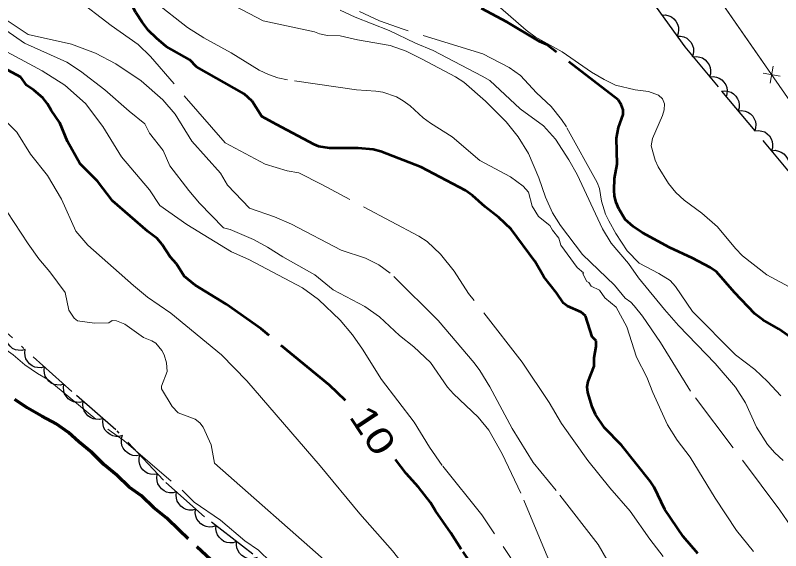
# Model space of a CAD drawing. Extents: x 355726 to 357533, y 5103782 to 5105258.
# Drawn here: x 356878.03 to 356922.2, y 5104127.96 to 5104158.83 of the extents above; entities that cross this region are included whole.
import ezdxf
from ezdxf.enums import TextEntityAlignment as Align

# ---------------------------------------------------------------- set-up
doc = ezdxf.new("R2010")
doc.units = 0
doc.header["$LTSCALE"] = 0.6
for name, pattern in [('DOT_DASHED', [7.7, 5, -1.2, 0.3, -1.2]), ('LONG_DASHED', [7.5, 6, -1.5]), ('MEDIUM_DASHED', [4.5, 3, -1.5])]:
    doc.linetypes.add(name, pattern=pattern)
for name, color, linetype, lineweight in [('1', 7, 'LONG_DASHED', 53), ('2', 7, 'LONG_DASHED', 13), ('37', 7, 'Continuous', 13), ('44', 7, 'Continuous', 25), ('7', 7, 'MEDIUM_DASHED', 70)]:
    doc.layers.add(name, color=color, linetype=linetype, lineweight=lineweight)

msp = doc.modelspace()

# ---------------------------------------------------------------- linework, layer by layer
at = {"layer": '1'}
for points in [[(356895.55, 5104151.28), (356895.28, 5104151.38), (356893.11, 5104152.53), (356892.26, 5104153.01), (356891.69, 5104153.88), (356891.24, 5104154.3), (356888.49, 5104155.86), (356888.09, 5104156.26), (356886.74, 5104157.04), (356886.18, 5104157.51), (356885.72, 5104157.96), (356885.34, 5104158.44), (356884.98, 5104158.99), (356884.69, 5104159.54), (356884.45, 5104159.76), (356883.54, 5104160.24), (356883.17, 5104160.69), (356882.94, 5104160.8), (356881.05, 5104162.21), (356880.05, 5104163.29), (356879.13, 5104164.18), (356877.04, 5104165.88)], [(356922.98, 5104140.13), (356922.08, 5104140.75), (356921.18, 5104141.28), (356920.72, 5104141.63), (356919.54, 5104142.86), (356918.5, 5104144.04), (356918.13, 5104144.29), (356917.11, 5104144.84), (356915.78, 5104145.45), (356914.22, 5104146.29), (356913.68, 5104146.65), (356913.22, 5104147.07), (356912.86, 5104147.68), (356912.71, 5104148.04), (356912.62, 5104148.41), (356912.6, 5104148.75), (356912.62, 5104149.42), (356912.76, 5104150.26), (356912.72, 5104151.76), (356912.84, 5104152.37), (356913.11, 5104153.12), (356913.11, 5104153.38), (356913, 5104153.7), (356912.82, 5104153.96), (356908.68, 5104157.15), (356908.29, 5104157.33), (356906.41, 5104158.45), (356904.94, 5104159.22)], [(356897.08, 5104136.63), (356896.16, 5104137.51), (356892.21, 5104140.75), (356890.19, 5104142.18), (356888.41, 5104143.28), (356887.78, 5104143.79), (356887.33, 5104144.5), (356886.96, 5104144.91), (356886.5, 5104145.62), (356886.21, 5104145.97), (356885.67, 5104146.37), (356883.64, 5104148.13), (356882.77, 5104149.28), (356881.74, 5104150.29), (356881.04, 5104151.55), (356880.6, 5104152.63), (356880.09, 5104153.36), (356879.88, 5104153.74), (356879.62, 5104154.07), (356879.1, 5104154.51), (356878.67, 5104154.8), (356878.34, 5104155.26), (356875.42, 5104156.83)], [(356917.42, 5104127.8), (356916.57, 5104128.79), (356915.51, 5104130.34), (356914.9, 5104131.63), (356914.68, 5104131.98), (356913.02, 5104134.04), (356912.04, 5104135.04), (356911.52, 5104135.82), (356911.32, 5104136.26), (356911.08, 5104137.08), (356911.04, 5104137.42), (356911.09, 5104137.72), (356911.44, 5104138.61), (356911.44, 5104139.09), (356911.56, 5104139.74), (356911.55, 5104140.07), (356911.33, 5104140.3), (356910.93, 5104141.5), (356910.68, 5104141.71), (356909.89, 5104142.07), (356909.66, 5104142.24), (356909.26, 5104142.84), (356908.53, 5104143.76), (356908.01, 5104144.65), (356906.65, 5104146.51), (356905.94, 5104147.17), (356905.14, 5104147.79), (356904.41, 5104148.45), (356904.01, 5104148.73), (356901.45, 5104150.07), (356899.12, 5104150.98), (356898.68, 5104151.09), (356897.81, 5104151.17), (356896.16, 5104151.17), (356895.55, 5104151.28)], [(356925.52, 5104103.84), (356924.73, 5104104.88), (356924.27, 5104105.34), (356923.22, 5104106.09), (356922.24, 5104106.93), (356921.41, 5104107.83), (356919.39, 5104110.21), (356917.99, 5104111.62), (356916.42, 5104112.99), (356915.25, 5104113.88), (356913.74, 5104115.13), (356911.73, 5104117.19), (356910.9, 5104118.26), (356909.24, 5104120.65), (356905.92, 5104124.93), (356903.76, 5104128.05), (356903.17, 5104128.99), (356902.27, 5104130.26), (356901.99, 5104130.75), (356901.29, 5104131.63), (356900.58, 5104132.42), (356899.97, 5104133.23)]]:
    msp.add_lwpolyline(points, dxfattribs=at)
at = {"layer": '2'}
for points in [[(356881.52, 5104146.38), (356880.7, 5104148.23), (356879.88, 5104149.59), (356878.91, 5104150.82), (356878.11, 5104152.09), (356875.96, 5104154.28), (356874.18, 5104155.13), (356873.2, 5104156), (356871.53, 5104157.69), (356868.8, 5104160.08), (356866.93, 5104161.37), (356864.29, 5104163.33), (356857.09, 5104171.08), (356831.98, 5104196.7)], [(356915.43, 5104127.63), (356914.65, 5104128.62), (356913.52, 5104130.25), (356912.35, 5104131.59), (356911.08, 5104133.17), (356909.56, 5104135.3), (356908.85, 5104136.5), (356907.28, 5104138.84), (356904.19, 5104142.79), (356903.36, 5104144.09), (356902.57, 5104145.07), (356901.8, 5104145.79), (356901.31, 5104146.11), (356895.71, 5104149.08), (356894.4, 5104149.75), (356893.72, 5104149.86), (356892.45, 5104150.26), (356890.13, 5104151.48), (356885.82, 5104156.46), (356885.11, 5104157.15), (356883.56, 5104158.24), (356881.45, 5104159.87)], [(356920.64, 5104127.92), (356919.65, 5104129.13), (356918.42, 5104131), (356916.98, 5104133.36), (356916.23, 5104134.34), (356915.68, 5104135.23), (356914.82, 5104137.09), (356914.47, 5104137.97), (356913.88, 5104139.13), (356913.32, 5104140.88), (356912.71, 5104142.01), (356912.06, 5104142.55), (356911.75, 5104142.99), (356911.27, 5104143.22), (356911.14, 5104143.42), (356911.02, 5104143.48), (356910.79, 5104143.93), (356910.82, 5104143.99), (356910.45, 5104144.3), (356909.51, 5104145.59), (356909.4, 5104145.98), (356909.03, 5104146.44), (356908.87, 5104146.72), (356908.23, 5104147.24), (356907.85, 5104147.84), (356907.65, 5104148.63), (356907.34, 5104148.99), (356906.6, 5104149.53), (356904.83, 5104150.46), (356903.24, 5104151.82), (356901.99, 5104152.61), (356901.57, 5104152.93), (356900.81, 5104153.62), (356900.42, 5104153.91), (356900.02, 5104154.13), (356899.23, 5104154.4), (356898.84, 5104154.47), (356897.71, 5104154.54), (356893.73, 5104155.12), (356893.18, 5104155.24), (356892.64, 5104155.42), (356892.1, 5104155.67), (356890.49, 5104156.68), (356888.9, 5104157.53), (356887.97, 5104158.13), (356886.1, 5104159.59)], [(356923.64, 5104128.13), (356922.16, 5104130.3), (356917, 5104137.16), (356915.26, 5104139.97), (356914.22, 5104141.49), (356913.75, 5104142.08), (356913.56, 5104142.29), (356913.23, 5104142.53), (356912.61, 5104143.28), (356910.76, 5104145.04), (356909.5, 5104146.72), (356909.04, 5104147.44), (356908.62, 5104148.34), (356908.25, 5104149.46), (356907.64, 5104150.86), (356907.05, 5104151.83), (356906.35, 5104152.69), (356905.16, 5104153.88), (356903.91, 5104154.98), (356903.43, 5104155.29), (356901.47, 5104156.33), (356900.58, 5104156.76), (356899.66, 5104157.09), (356897.78, 5104157.42), (356896.78, 5104157.65), (356896.04, 5104157.68), (356895.58, 5104157.76), (356895.3, 5104157.88), (356892.34, 5104158.51), (356890.68, 5104159.38)], [(356922.34, 5104133.16), (356921.86, 5104133.61), (356921.44, 5104134.09), (356920.8, 5104135.09), (356920.18, 5104136.49), (356919.6, 5104137.4), (356918.42, 5104138.75), (356916.31, 5104140.94), (356915.49, 5104141.88), (356914, 5104143.7), (356913.42, 5104144.53), (356912.42, 5104145.69), (356911.91, 5104146.53), (356910.46, 5104149.65), (356909.98, 5104150.5), (356909.2, 5104151.7), (356908.51, 5104152.46), (356907.17, 5104153.45), (356905.41, 5104155.07), (356904.98, 5104155.33), (356902.14, 5104156.8), (356901.12, 5104157.23), (356899.61, 5104157.96), (356897.65, 5104158.73), (356896.78, 5104159.13)], [(356922.21, 5104136.9), (356921.44, 5104137.72), (356920.71, 5104138.41), (356919.59, 5104139.26), (356917.11, 5104141.76), (356916.13, 5104143.19), (356915.83, 5104143.54), (356915.17, 5104143.95), (356914.04, 5104144.55), (356913.34, 5104145.26), (356912.68, 5104146.26), (356912.28, 5104146.98), (356912.1, 5104147.36), (356911.86, 5104148.12), (356911.75, 5104148.84), (356911.62, 5104149.2), (356909.84, 5104152.4), (356909.56, 5104152.82), (356908.95, 5104153.57), (356908.1, 5104154.36), (356907.18, 5104155.37), (356906.53, 5104155.83), (356905.01, 5104156.61), (356900.42, 5104158.03), (356899.04, 5104158.51), (356897.9, 5104159.05)], [(356902.97, 5104137.4), (356902, 5104138.82), (356901.02, 5104139.72), (356900.2, 5104140.37), (356899.04, 5104141.45), (356898.2, 5104142.04), (356896.38, 5104143.01), (356895.31, 5104143.88), (356893.46, 5104144.91), (356892.59, 5104145.46), (356891.77, 5104145.9), (356890.43, 5104146.49), (356890.05, 5104146.59), (356888.66, 5104148.01), (356888.04, 5104148.74), (356886.95, 5104150.16), (356886.56, 5104151.04), (356885.77, 5104152.04), (356885.51, 5104152.58), (356884.6, 5104153.3), (356883.19, 5104154.53), (356881.78, 5104155.62), (356880.99, 5104156.13), (356878.56, 5104157.23), (356876.88, 5104158.38)], [(356912.51, 5104126.88), (356911.67, 5104128.32), (356909.25, 5104131.43), (356907.92, 5104133.05), (356906.71, 5104135.01), (356905.42, 5104137.42), (356904.84, 5104138.36), (356904.52, 5104138.8), (356902.43, 5104141.23), (356899.67, 5104143.97), (356899, 5104144.45), (356898.24, 5104144.84), (356896.83, 5104145.3), (356893.97, 5104146.8), (356892.98, 5104147.21), (356891.55, 5104147.71), (356890.27, 5104149.05), (356889.86, 5104149.74), (356888.21, 5104151.57), (356887.26, 5104153.13), (356886.54, 5104153.96), (356885.29, 5104155.05), (356883.83, 5104156.03), (356882.65, 5104156.66), (356881.27, 5104157.18), (356878.76, 5104157.73), (356877.39, 5104158.65)], [(356908.2, 5104125.21), (356904.95, 5104130.04), (356902.67, 5104132.88), (356901.93, 5104133.93), (356901.05, 5104135.37), (356899.17, 5104137.84), (356898.06, 5104139.59), (356897.48, 5104140.41), (356896.78, 5104141.25), (356895.53, 5104142.45), (356894.61, 5104143.13), (356891.5, 5104144.76), (356890.5, 5104145.19), (356887.92, 5104146.78), (356886.37, 5104147.87), (356885.77, 5104148.78), (356884.15, 5104150.67), (356883.07, 5104152.43), (356882.07, 5104153.75), (356880.88, 5104154.8), (356879.57, 5104155.63), (356875.47, 5104157.83)], [(356889.53, 5104133.01), (356889.33, 5104134.07), (356888.87, 5104135.09), (356888.68, 5104135.34), (356888.41, 5104135.55), (356887.42, 5104135.91), (356887.07, 5104136.28), (356886.47, 5104137.3), (356886.46, 5104137.45), (356886.79, 5104138.3), (356886.75, 5104138.8), (356886.61, 5104139.26), (356886.48, 5104139.5), (356886.13, 5104139.93), (356885.91, 5104140.07), (356885.43, 5104140.26), (356884.34, 5104141.03), (356883.86, 5104141.21), (356883.62, 5104141.24), (356883.42, 5104141.11), (356882.59, 5104141.09), (356881.62, 5104141.21), (356881.42, 5104141.38), (356881.12, 5104141.84), (356880.91, 5104142.86), (356880.01, 5104144.05), (356879.38, 5104144.8), (356878.77, 5104145.65), (356877.56, 5104147.51)], [(356870.15, 5104145.26), (356871.68, 5104143.91), (356872.39, 5104143.41), (356873.14, 5104142.8), (356873.93, 5104142.26), (356875.2, 5104141.15), (356877.91, 5104139.25), (356878.58, 5104138.68), (356879.3, 5104138.18), (356879.9, 5104137.84), (356883.57, 5104134.81), (356884.28, 5104134.31), (356887.65, 5104131.45), (356888.35, 5104130.76), (356889.86, 5104129.72), (356891.28, 5104128.53), (356892.07, 5104127.99), (356892.78, 5104127.3), (356894.2, 5104126.11), (356895.61, 5104124.73), (356895.72, 5104124.57)], [(356928.88, 5104102.55), (356927.72, 5104104.34), (356926.97, 5104105.8), (356926.05, 5104107.83), (356925.18, 5104109.32), (356923.84, 5104111.42), (356921.8, 5104113.94), (356920.53, 5104115.63), (356919.99, 5104116.15), (356917.71, 5104117.79), (356914.8, 5104120.53), (356912.49, 5104122.96), (356909.4, 5104126.53), (356908.76, 5104127.55), (356907.2, 5104131.28), (356906.12, 5104133.54), (356905.36, 5104134.91), (356904.75, 5104135.66), (356903.32, 5104137.01), (356902.97, 5104137.4)]]:
    msp.add_lwpolyline(points, dxfattribs=at)
at = {"layer": '2', "linetype": 'Continuous'}
for points in [[(356922.95, 5104143.05), (356921.41, 5104143.88), (356920, 5104144.97), (356919.59, 5104145.38), (356918.55, 5104146.63), (356917.66, 5104147.43), (356916.64, 5104148.18), (356916.16, 5104148.62), (356915.73, 5104149.13), (356915.13, 5104150.09), (356914.95, 5104150.48), (356914.72, 5104151.3), (356914.81, 5104151.73), (356915.38, 5104153.05), (356915.48, 5104153.38), (356915.5, 5104153.74), (356915.38, 5104154.01), (356915.16, 5104154.24), (356914.58, 5104154.44), (356913.81, 5104154.54), (356912.67, 5104154.8), (356912.02, 5104155.13), (356911.28, 5104155.55), (356909.59, 5104156.73), (356908.04, 5104157.59), (356907.52, 5104157.97), (356906.04, 5104159.26)], [(356922, 5104102.95), (356918.59, 5104106.03), (356917.49, 5104107.13), (356916.07, 5104108.67), (356913.44, 5104111.13), (356911.95, 5104112.61), (356909.01, 5104115.96), (356908.14, 5104117.16), (356907.34, 5104118.41), (356905.63, 5104120.8), (356903.15, 5104123.73), (356899.8, 5104127.96), (356897.92, 5104130.09), (356895.63, 5104132.86), (356891.38, 5104137.75), (356889.92, 5104139.26), (356887.01, 5104141.66), (356885.66, 5104142.59), (356884.84, 5104143.25), (356882.21, 5104145.59), (356881.52, 5104146.38)], [(356916.24, 5104103.82), (356915.86, 5104104.23), (356915.16, 5104105.12), (356913.15, 5104107.33), (356912.31, 5104108.32), (356908.43, 5104112.43), (356907.09, 5104114.05), (356905.88, 5104115.69), (356903.42, 5104119.21), (356902.69, 5104120.16), (356902.28, 5104120.61), (356899.28, 5104123.75), (356896.16, 5104127.16), (356889.53, 5104133.01)]]:
    msp.add_lwpolyline(points, dxfattribs=at)
at = {"layer": '37'}
for p, q in [((356921.12, 5104156.23), (356918.27, 5104160.34)), ((356921.78, 5104155.9), (356921.6, 5104154.92)), ((356922.18, 5104155.32), (356921.2, 5104155.5))]:
    msp.add_line(p, q, dxfattribs=at)
msp.add_lwpolyline([(356942.64, 5104134), (356929.08, 5104147.58), (356923.21, 5104153.22), (356918.21, 5104160.42), (356899.69, 5104189.38), (356927.25, 5104206.66), (356907.28, 5104235.95), (356906.47, 5104235.43)], dxfattribs=at)
at = {"layer": '44', "linetype": 'DOT_DASHED'}
for points in [[(356890.91, 5104189.54), (356891.79, 5104186.9), (356892.85, 5104184.94), (356894.73, 5104182.33), (356896.02, 5104180.44), (356897.9, 5104177.83), (356899.84, 5104174.99), (356901.99, 5104173.21), (356903.87, 5104172.36), (356905.89, 5104171.42), (356907.52, 5104170.12), (356909.76, 5104167.12), (356910.78, 5104165.77), (356912.14, 5104163.64), (356913.93, 5104160.88), (356915.01, 5104159.31), (356916.67, 5104157.01), (356918.78, 5104154.47)], [(356914.74, 5104103.28), (356910.46, 5104108.04), (356906.74, 5104111.69), (356904.11, 5104115.14), (356901.03, 5104119.22), (356896.97, 5104123.66), (356894.5, 5104125.63), (356891.73, 5104127.77), (356888.95, 5104129.91), (356886.57, 5104132.03), (356883.83, 5104134.94), (356881.29, 5104137.14), (356876.67, 5104141.3), (356873.34, 5104144.93), (356870.91, 5104147.67), (356867.9, 5104151.52), (356862.04, 5104159.14), (356858.93, 5104162.45), (356856.73, 5104165.26), (356854.58, 5104167.44)], [(356918.78, 5104154.47), (356921.26, 5104151.53), (356923.95, 5104148.27), (356926.51, 5104145.47), (356928.81, 5104142.23), (356930.21, 5104140.87), (356931.74, 5104139.04), (356934.46, 5104136.54), (356936.36, 5104136.07), (356937.51, 5104136.02), (356938.75, 5104136.5), (356939.54, 5104136.85), (356940.38, 5104136.96), (356941.6, 5104136.67), (356943.21, 5104134.99), (356944.42, 5104132.95), (356944.82, 5104131.56), (356944.74, 5104129.65), (356944.75, 5104128.27), (356944.92, 5104126.81), (356945.38, 5104125.19), (356946.38, 5104123.46), (356948.22, 5104121.84), (356950.02, 5104120.84)]]:
    msp.add_lwpolyline(points, dxfattribs=at)
at = {"layer": '44'}
for points in [[(356915.34, 5104158.85), (356915.55, 5104158.86), (356915.75, 5104158.8), (356915.9, 5104158.74), (356916.04, 5104158.63), (356916.16, 5104158.49), (356916.24, 5104158.32), (356916.3, 5104158.16), (356916.3, 5104157.99), (356916.28, 5104157.8), (356916.22, 5104157.63)], [(356916.22, 5104157.63), (356916.43, 5104157.64), (356916.62, 5104157.59), (356916.78, 5104157.52), (356916.91, 5104157.41), (356917.03, 5104157.27), (356917.12, 5104157.1), (356917.17, 5104156.95), (356917.18, 5104156.77), (356917.16, 5104156.59), (356917.1, 5104156.42)], [(356917.14, 5104156.45), (356917.34, 5104156.47), (356917.54, 5104156.43), (356917.7, 5104156.38), (356917.84, 5104156.27), (356917.97, 5104156.14), (356918.07, 5104155.98), (356918.14, 5104155.83), (356918.16, 5104155.65), (356918.15, 5104155.47), (356918.1, 5104155.29)], [(356918.1, 5104155.29), (356918.3, 5104155.31), (356918.5, 5104155.27), (356918.66, 5104155.22), (356918.8, 5104155.12), (356918.93, 5104154.99), (356919.03, 5104154.82), (356919.09, 5104154.67), (356919.11, 5104154.5), (356919.1, 5104154.31), (356919.05, 5104154.14)], [(356918.78, 5104154.47), (356918.99, 5104154.49), (356919.19, 5104154.45), (356919.34, 5104154.4), (356919.49, 5104154.3), (356919.62, 5104154.17), (356919.72, 5104154.01), (356919.78, 5104153.86), (356919.8, 5104153.68), (356919.8, 5104153.5), (356919.75, 5104153.32)], [(356919.75, 5104153.32), (356919.95, 5104153.35), (356920.15, 5104153.31), (356920.31, 5104153.25), (356920.46, 5104153.15), (356920.59, 5104153.02), (356920.68, 5104152.86), (356920.75, 5104152.71), (356920.77, 5104152.54), (356920.76, 5104152.35), (356920.71, 5104152.18)], [(356920.71, 5104152.18), (356920.92, 5104152.2), (356921.12, 5104152.16), (356921.28, 5104152.11), (356921.42, 5104152.01), (356921.55, 5104151.88), (356921.65, 5104151.71), (356921.72, 5104151.56), (356921.74, 5104151.39), (356921.73, 5104151.2), (356921.68, 5104151.03)], [(356921.68, 5104151.03), (356921.88, 5104151.05), (356922.08, 5104151.01), (356922.24, 5104150.95), (356922.38, 5104150.85), (356922.51, 5104150.72), (356922.61, 5104150.55), (356922.67, 5104150.4), (356922.69, 5104150.23), (356922.68, 5104150.04), (356922.63, 5104149.87)], [(356878.6, 5104139.56), (356878.4, 5104139.51), (356878.19, 5104139.52), (356878.03, 5104139.55), (356877.87, 5104139.63), (356877.73, 5104139.75), (356877.61, 5104139.9), (356877.52, 5104140.03), (356877.48, 5104140.2), (356877.46, 5104140.39), (356877.48, 5104140.57)], [(356879.71, 5104138.56), (356879.51, 5104138.51), (356879.31, 5104138.52), (356879.15, 5104138.55), (356878.99, 5104138.63), (356878.84, 5104138.74), (356878.72, 5104138.89), (356878.64, 5104139.03), (356878.59, 5104139.2), (356878.57, 5104139.38), (356878.6, 5104139.56)], [(356880.83, 5104137.56), (356880.63, 5104137.51), (356880.42, 5104137.52), (356880.26, 5104137.55), (356880.1, 5104137.63), (356879.96, 5104137.74), (356879.84, 5104137.89), (356879.75, 5104138.03), (356879.71, 5104138.2), (356879.69, 5104138.38), (356879.71, 5104138.56)], [(356881.95, 5104136.56), (356881.75, 5104136.51), (356881.55, 5104136.52), (356881.39, 5104136.54), (356881.23, 5104136.62), (356881.08, 5104136.73), (356880.96, 5104136.88), (356880.87, 5104137.01), (356880.82, 5104137.18), (356880.8, 5104137.37), (356880.82, 5104137.55)], [(356883.09, 5104135.58), (356882.89, 5104135.53), (356882.68, 5104135.54), (356882.52, 5104135.56), (356882.36, 5104135.64), (356882.21, 5104135.75), (356882.09, 5104135.9), (356882, 5104136.03), (356881.95, 5104136.2), (356881.93, 5104136.39), (356881.95, 5104136.56)], [(356884.22, 5104134.6), (356884.02, 5104134.55), (356883.82, 5104134.55), (356883.65, 5104134.58), (356883.5, 5104134.66), (356883.35, 5104134.77), (356883.22, 5104134.91), (356883.13, 5104135.05), (356883.09, 5104135.22), (356883.07, 5104135.4), (356883.09, 5104135.58)], [(356885.21, 5104133.47), (356885.01, 5104133.44), (356884.81, 5104133.46), (356884.65, 5104133.51), (356884.5, 5104133.6), (356884.36, 5104133.72), (356884.25, 5104133.88), (356884.18, 5104134.03), (356884.15, 5104134.2), (356884.15, 5104134.39), (356884.19, 5104134.56)], [(356886.24, 5104132.38), (356886.04, 5104132.35), (356885.83, 5104132.37), (356885.67, 5104132.42), (356885.53, 5104132.51), (356885.39, 5104132.63), (356885.28, 5104132.79), (356885.21, 5104132.94), (356885.18, 5104133.11), (356885.17, 5104133.29), (356885.21, 5104133.47)], [(356887.33, 5104131.35), (356887.13, 5104131.3), (356886.93, 5104131.31), (356886.76, 5104131.34), (356886.61, 5104131.42), (356886.46, 5104131.53), (356886.34, 5104131.68), (356886.25, 5104131.82), (356886.21, 5104131.99), (356886.19, 5104132.17), (356886.21, 5104132.35)], [(356888.45, 5104130.35), (356888.25, 5104130.3), (356888.05, 5104130.31), (356887.88, 5104130.34), (356887.73, 5104130.42), (356887.58, 5104130.53), (356887.46, 5104130.68), (356887.37, 5104130.82), (356887.33, 5104130.99), (356887.31, 5104131.17), (356887.33, 5104131.35)], [(356889.61, 5104129.4), (356889.41, 5104129.34), (356889.21, 5104129.33), (356889.05, 5104129.35), (356888.88, 5104129.42), (356888.73, 5104129.52), (356888.6, 5104129.66), (356888.5, 5104129.79), (356888.44, 5104129.95), (356888.41, 5104130.14), (356888.42, 5104130.32)], [(356890.8, 5104128.49), (356890.6, 5104128.42), (356890.4, 5104128.42), (356890.23, 5104128.43), (356890.07, 5104128.5), (356889.92, 5104128.6), (356889.79, 5104128.74), (356889.69, 5104128.87), (356889.63, 5104129.04), (356889.6, 5104129.22), (356889.61, 5104129.4)], [(356891.99, 5104127.57), (356891.79, 5104127.51), (356891.59, 5104127.5), (356891.42, 5104127.52), (356891.26, 5104127.59), (356891.1, 5104127.69), (356890.97, 5104127.83), (356890.88, 5104127.96), (356890.82, 5104128.12), (356890.79, 5104128.31), (356890.8, 5104128.49)]]:
    msp.add_lwpolyline(points, dxfattribs=at)
at = {"layer": '7'}
for points in [[(356883.14, 5104132.94), (356882.44, 5104133.63), (356881.69, 5104134.24), (356881.09, 5104134.77), (356880.38, 5104135.27), (356879.55, 5104135.73), (356878.71, 5104136.2), (356878, 5104136.69)], [(356889.83, 5104126.96), (356888, 5104128.65), (356887.48, 5104129.14), (356886.77, 5104129.83), (356886.02, 5104130.44), (356885.31, 5104131.13), (356884.6, 5104131.63), (356883.89, 5104132.32), (356883.14, 5104132.94)]]:
    msp.add_lwpolyline(points, dxfattribs=at)

# ---------------------------------------------------------------- texts
at = {"layer": '1', "width": 1.3}
msp.add_text('10', height=1.5, rotation=303.476, dxfattribs=at).set_placement((356898.041, 5104134.494), align=Align.CENTER)

doc.saveas('drawing.dxf')
